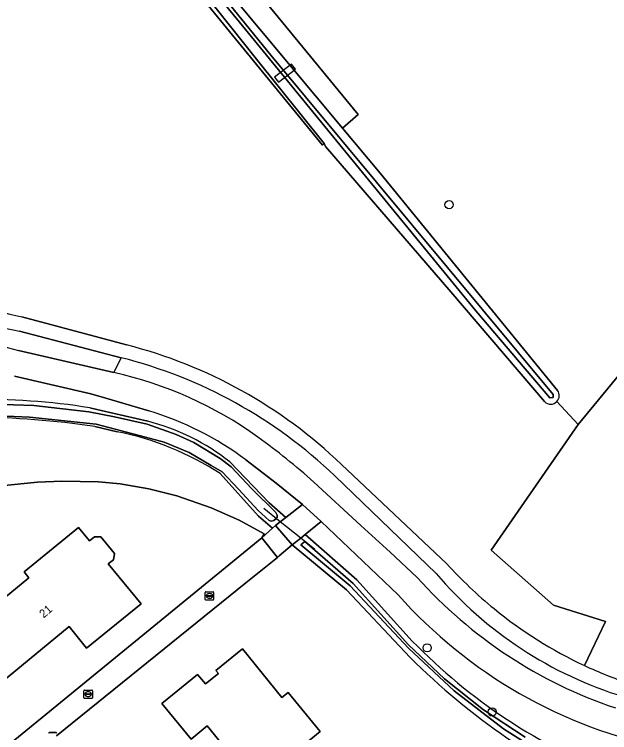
# Model space of a CAD drawing. Extents: x 159626 to 160723, y 388173 to 389416.
# Drawn here: x 160113.3 to 160184.5, y 388849 to 388934.8 of the extents above; entities that cross this region are included whole.
import ezdxf

# ---------------------------------------------------------------- set-up
doc = ezdxf.new("R2010")
doc.units = 0
for name, color, linetype in [('IMGEO_Berm_groen', 7, 'Continuous'), ('IMGEO_Boom', 7, 'Continuous'), ('IMGEO_Dek', 7, 'Continuous'), ('IMGEO_Duiker', 7, 'Continuous'), ('IMGEO_Erf', 7, 'Continuous'), ('IMGEO_Fietspad_gesloten', 7, 'Continuous'), ('IMGEO_Grasland_agrarisch', 7, 'Continuous'), ('IMGEO_Grasland_overig', 7, 'Continuous'), ('IMGEO_Hek', 7, 'Continuous'), ('IMGEO_Kolk', 7, 'Continuous'), ('IMGEO_Lichtmast', 7, 'Continuous'), ('IMGEO_Loofbos', 7, 'Continuous'), ('IMGEO_Muur', 7, 'Continuous'), ('IMGEO_Oever', 7, 'Continuous'), ('IMGEO_Pand', 7, 'Continuous'), ('IMGEO_Pand_nummerreeks', 7, 'Continuous'), ('IMGEO_Voetpad_open', 7, 'Continuous'), ('IMGEO_Waterloop', 7, 'Continuous')]:
    doc.layers.add(name, color=color, linetype=linetype)

msp = doc.modelspace()

# ---------------------------------------------------------------- linework, layer by layer
at = {"layer": 'IMGEO_Berm_groen'}
for points in [[(160113.801, 388894.677), (160125.223, 388892.036), (160126.079, 388893.808), (160113.943, 388896.97)], [(160126.079, 388893.808), (160125.223, 388892.036)], [(160163.707, 388868.031), (160151.599, 388879.686)], [(160149.101, 388878.958), (160154.74, 388873.784), (160158.211, 388870.565), (160161.453, 388867.574)], [(160159.177, 388865.484), (160149.983, 388874.244), (160148.075, 388872.699), (160154.236, 388867.293), (160160.876, 388859.965)]]:
    msp.add_lwpolyline(points, dxfattribs=at)
for centre, radius, start, end in [((160121.787, 388937.668), 41.447, 224.20487, 259.09023), ((160124.753, 388938.066), 44.75, 230.95322, 255.83428), ((160112.163, 388838.541), 56.992, 46.21524, 75.86712), ((160115.19, 388846.727), 46.406, 54.08271, 77.51447), ((160096.478, 388820.054), 78.987, 48.22355, 54.44012), ((160202.862, 388904.655), 55.585, 221.84443, 251.40851), ((160200.172, 388899.158), 47.944, 220.48462, 253.0053), ((160202.564, 388904.147), 58.114, 221.70465, 258.72122), ((160209.329, 388907.014), 67.537, 224.15722, 249.1234)]:
    msp.add_arc(centre, radius, start, end, dxfattribs=at)
at = {"layer": 'IMGEO_Boom'}
for centre in [(160165.267, 388912.086), (160162.647, 388859.156), (160170.41, 388851.499)]:
    msp.add_circle(centre, 0.489, dxfattribs=at)
at = {"layer": 'IMGEO_Dek'}
msp.add_lwpolyline([(160144.889, 388926.71), (160146.909, 388928.262), (160146.432, 388928.862), (160144.412, 388927.306)], close=True, dxfattribs=at)
at = {"layer": 'IMGEO_Duiker'}
msp.add_lwpolyline([(160149.214, 388870.917), (160147.533, 388872.261), (160145.099, 388874.206), (160143.12, 388875.788)], dxfattribs=at)
at = {"layer": 'IMGEO_Erf'}
for points in [[(160110.715, 388846.034), (160142.904, 388872.292), (160143.174, 388872.785), (160140.197, 388874.392), (160136.853, 388875.88), (160132.751, 388877.291), (160129.384, 388878.138), (160125.963, 388878.728), (160123.373, 388879), (160119, 388879.074), (160116.086, 388878.95), (160111.735, 388878.505), (160107.426, 388877.75), (160103.183, 388876.691), (160100.4, 388875.818), (160096.312, 388874.263), (160091.325, 388872.058), (160088.475, 388870.635), (160076.202, 388860.613), (160050.01, 388832.209)], [(160159.969, 388858.667), (160153.027, 388866.078), (160146.523, 388871.443), (160144.974, 388870.125), (160144.771, 388869.961), (160140.979, 388866.903), (160118.345, 388848.647)]]:
    msp.add_lwpolyline(points, dxfattribs=at)
for points in [[(160107.085, 388861.004), (160115.046, 388867.526), (160114.475, 388868.221), (160120.967, 388873.54), (160122.284, 388871.931), (160122.886, 388872.425), (160123.658, 388872.414), (160125.286, 388870.425), (160125.147, 388869.665), (160124.543, 388869.17), (160128.456, 388864.393), (160121.948, 388859.097), (160119.852, 388861.687), (160111.899, 388855.13)], [(160146.072, 388846.069), (160146.488, 388845.559), (160144.711, 388844.108), (160143.67, 388845.383), (160141.06, 388843.254), (160137.875, 388847.171), (160138.265, 388847.49), (160136.363, 388849.83), (160134.459, 388848.264), (160130.957, 388852.509), (160135.216, 388855.983), (160136.144, 388854.842), (160137.695, 388856.104), (160137.411, 388856.453), (160140.568, 388859.02), (160145.288, 388853.218), (160146.04, 388853.83), (160149.86, 388849.16)]]:
    msp.add_lwpolyline(points, close=True, dxfattribs=at)
msp.add_arc((160217.806, 388915.151), 80.842, 224.32195, 245.63246, dxfattribs=at)
at = {"layer": 'IMGEO_Fietspad_gesloten'}
for points in [[(160125.223, 388892.036), (160113.801, 388894.677)], [(160113.319, 388891.599), (160122.442, 388889.495), (160124.242, 388888.964), (160129.373, 388887.452)], [(160140.983, 388881.624), (160144.602, 388878.841), (160147.737, 388876.259), (160149.983, 388874.244), (160159.177, 388865.484)], [(160161.453, 388867.574), (160158.211, 388870.565), (160154.74, 388873.784), (160149.101, 388878.958)]]:
    msp.add_lwpolyline(points, dxfattribs=at)
for centre, radius, start, end in [((160124.753, 388938.066), 44.75, 230.95322, 255.83428), ((160115.19, 388846.727), 46.406, 54.08271, 77.51447), ((160118.674, 388851.661), 37.356, 53.33086, 73.35758), ((160096.478, 388820.054), 78.987, 48.22355, 54.44012), ((160202.862, 388904.655), 55.585, 221.84443, 251.40851), ((160202.564, 388904.147), 58.114, 221.70465, 258.72122)]:
    msp.add_arc(centre, radius, start, end, dxfattribs=at)
at = {"layer": 'IMGEO_Grasland_agrarisch'}
for points in [[(160176.67, 388888.573), (160165.48, 388901.685), (160150.482, 388919.031), (160150.332, 388919.393), (160150.132, 388919.201), (160083.991, 389000), (160071.742, 389014.963), (160071.429, 389014.862), (160067.36, 389013.638), (160064.929, 389012.638), (160060.86, 389011.182), (160056.929, 389009.57), (160051.423, 389007.857), (160046.039, 389006.327), (160041.877, 389005.534), (160037.594, 389004.073), (160033.345, 389002.624), (160027.832, 389000.743), (160024.024, 388999.444), (160020.935, 388998.218), (160070.776, 388922.865), (160068.844, 388921.762), (160071.372, 388918.211)], [(160135.272, 388946.146), (160154.419, 388922.848), (160152.521, 388921.233), (160157.028, 388915.832), (160178.23, 388889.88)], [(160178.159, 388888.584), (160180.698, 388885.821), (160198.615, 388907.555), (160207.1, 388917.768), (160206.368, 388918.217), (160205.293, 388919.11)], [(160114.193, 388898.674), (160123.46, 388896.204), (160126.72, 388895.335)], [(160181.458, 388857.036), (160183.942, 388862.28), (160177.732, 388864.231), (160170.293, 388870.81), (160180.698, 388885.821), (160178.159, 388888.584)], [(160152.399, 388881.059), (160165.008, 388869.192)]]:
    msp.add_lwpolyline(points, dxfattribs=at)
for centre, radius, start, end in [((160122.797, 388937.487), 39.756, 223.95157, 257.50076), ((160112.454, 388839.44), 57.687, 46.17538, 75.6817), ((160177.412, 388889.275), 1.017, 317.23027, 36.49822), ((160177.409, 388889.271), 1.017, 223.37071, 317.47582), ((160203.298, 388903.791), 51.606, 222.10156, 230.73553), ((160203.283, 388903.781), 51.589, 230.74111, 244.97252)]:
    msp.add_arc(centre, radius, start, end, dxfattribs=at)
at = {"layer": 'IMGEO_Grasland_overig'}
for points in [[(160129.373, 388887.452), (160124.242, 388888.964), (160122.442, 388889.495), (160113.319, 388891.599)], [(160122.355, 388887.816), (160123.678, 388887.511), (160129.253, 388886.228)], [(160139.079, 388881.366), (160143.753, 388876.491), (160145.765, 388874.725), (160147.737, 388876.259), (160144.602, 388878.841), (160140.983, 388881.624)]]:
    msp.add_lwpolyline(points, dxfattribs=at)
for centre, radius, start, end in [((160109.91, 388810.873), 77.943, 80.81269, 91.35748), ((160118.674, 388851.661), 37.356, 53.33086, 73.35758), ((160122.371, 388859.96), 27.154, 52.02728, 75.31942)]:
    msp.add_arc(centre, radius, start, end, dxfattribs=at)
at = {"layer": 'IMGEO_Hek'}
for points in [[(160073.061, 389013.36), (160083.991, 389000), (160150.132, 388919.201)], [(160154.419, 388922.848), (160135.272, 388946.146)]]:
    msp.add_lwpolyline(points, dxfattribs=at)
at = {"layer": 'IMGEO_Kolk'}
for p, q in [((160136.131, 388864.922), (160136.131, 388865.774)), ((160136.206, 388865.848), (160137.058, 388865.848)), ((160136.619, 388865.628), (160136.644, 388865.628)), ((160137.132, 388865.774), (160137.132, 388864.922)), ((160137.058, 388864.848), (160136.206, 388864.848)), ((160136.39, 388865.342), (160136.39, 388865.354)), ((160136.828, 388865.305), (160136.43, 388865.305)), ((160136.433, 388865.391), (160136.831, 388865.391)), ((160136.642, 388865.068), (160136.617, 388865.068)), ((160136.874, 388865.354), (160136.874, 388865.342)), ((160121.637, 388853.186), (160121.637, 388854.038)), ((160121.712, 388854.112), (160122.564, 388854.112)), ((160121.896, 388853.606), (160121.896, 388853.618)), ((160122.334, 388853.569), (160121.936, 388853.569)), ((160121.939, 388853.655), (160122.337, 388853.655)), ((160122.125, 388853.892), (160122.15, 388853.892)), ((160122.38, 388853.618), (160122.38, 388853.606)), ((160122.638, 388854.038), (160122.638, 388853.186)), ((160122.564, 388853.112), (160121.712, 388853.112)), ((160122.148, 388853.332), (160122.123, 388853.332))]:
    msp.add_line(p, q, dxfattribs=at)
for points in [[(160136.131, 388864.922), (160136.131, 388865.774)], [(160136.206, 388865.848), (160137.058, 388865.848)], [(160137.132, 388865.774), (160137.132, 388864.922)], [(160137.058, 388864.848), (160136.206, 388864.848)], [(160121.637, 388853.186), (160121.637, 388854.038)], [(160121.712, 388854.112), (160122.564, 388854.112)], [(160122.638, 388854.038), (160122.638, 388853.186)], [(160122.564, 388853.112), (160121.712, 388853.112)]]:
    msp.add_lwpolyline(points, dxfattribs=at)
for centre, radius, start, end in [((160136.208, 388865.772), 0.0765, 91.55205, 178.44795), ((160136.208, 388865.772), 0.0765, 91.55205, 178.44795), ((160137.056, 388865.772), 0.0765, 1.55205, 88.44795), ((160137.056, 388865.772), 0.0765, 1.55205, 88.44795), ((160136.208, 388864.924), 0.0765, 181.55205, 268.44795), ((160136.208, 388864.924), 0.0765, 181.55205, 268.44795), ((160136.43, 388865.351), 0.0403, 85.87752, 175.75265), ((160136.427, 388865.341), 0.0366, 178.93798, 274.71019), ((160136.831, 388865.348), 0.043, 264.86636, 352.45326), ((160136.835, 388865.353), 0.0386, 1.73085, 96.63898), ((160137.056, 388864.924), 0.0765, 271.55205, 358.44795), ((160137.056, 388864.924), 0.0765, 271.55205, 358.44795), ((160121.714, 388854.036), 0.0765, 91.55205, 178.44795), ((160121.714, 388854.036), 0.0765, 91.55205, 178.44795), ((160121.936, 388853.615), 0.0403, 85.87752, 175.75265), ((160121.933, 388853.605), 0.0366, 178.93798, 274.71019), ((160122.337, 388853.612), 0.043, 264.86636, 352.45326), ((160122.341, 388853.617), 0.0386, 1.73085, 96.63898), ((160122.562, 388854.036), 0.0765, 1.55205, 88.44795), ((160122.562, 388854.036), 0.0765, 1.55205, 88.44795), ((160121.714, 388853.188), 0.0765, 181.55205, 268.44795), ((160121.714, 388853.188), 0.0765, 181.55205, 268.44795), ((160122.562, 388853.188), 0.0765, 271.55205, 358.44795), ((160122.562, 388853.188), 0.0765, 271.55205, 358.44795)]:
    msp.add_arc(centre, radius, start, end, dxfattribs=at)
for centre, major_axis, ratio, start_param, end_param in [((160136.618, 388865.348), (-0.387, 0.002), 0.722429, 4.712389, 7.853982), ((160136.643, 388865.348), (-0.39, 0.002), 0.717154, 1.570796, 4.712389), ((160122.124, 388853.612), (-0.387, 0.002), 0.722429, 4.712389, 7.853982), ((160122.149, 388853.612), (-0.39, 0.002), 0.717154, 1.570796, 4.712389)]:
    msp.add_ellipse(centre, major_axis=major_axis, ratio=ratio, start_param=start_param, end_param=end_param, dxfattribs=at)
at = {"layer": 'IMGEO_Lichtmast'}
for p, q in [((160117.512, 388849.026), (160118.302, 388849.026)), ((160118.302, 388849.026), (160117.512, 388849.026))]:
    msp.add_line(p, q, dxfattribs=at)
for centre, start, end in [((160117.512, 388848.926), 90, 180), ((160117.512, 388848.926), 90, 180), ((160118.302, 388848.926), 0, 90), ((160118.302, 388848.926), 360, 90)]:
    msp.add_arc(centre, 0.1, start, end, dxfattribs=at)
at = {"layer": 'IMGEO_Loofbos'}
for points in [[(160077.064, 389016.969), (160074.28, 389015.778), (160071.742, 389014.963), (160083.991, 389000), (160150.132, 388919.201), (160150.332, 388919.393), (160142.247, 388929.467), (160119.866, 388957.613), (160101.6, 388979.299), (160083.853, 389000.697), (160074.771, 389011.969), (160074.624, 389012.742), (160074.842, 389013.314), (160075.293, 389013.722), (160075.867, 389013.865), (160076.42, 389013.857), (160081.251, 389008.151), (160087.86, 389000), (160124.477, 388954.838), (160133.17, 388944.421), (160135.272, 388946.146), (160091.011, 389000)], [(160152.521, 388921.233), (160154.419, 388922.848), (160135.272, 388946.146), (160133.17, 388944.421)]]:
    msp.add_lwpolyline(points, close=True, dxfattribs=at)
for points in [[(160213.72, 388916.042), (160211.887, 388916.086), (160209.72, 388916.531), (160207.955, 388917.244), (160207.1, 388917.768), (160198.615, 388907.555), (160180.698, 388885.821), (160170.293, 388870.81), (160177.732, 388864.231), (160183.942, 388862.28), (160181.458, 388857.036)], [(160125.623, 388884.972), (160122.932, 388885.596)], [(160050.01, 388832.209), (160076.202, 388860.613), (160088.475, 388870.635), (160091.325, 388872.058), (160096.312, 388874.263), (160100.4, 388875.818), (160103.183, 388876.691), (160107.426, 388877.75), (160111.735, 388878.505), (160116.086, 388878.95), (160119, 388879.074), (160123.373, 388879), (160125.963, 388878.728), (160129.384, 388878.138), (160132.751, 388877.291), (160136.853, 388875.88), (160140.197, 388874.392), (160143.174, 388872.785), (160142.904, 388872.292), (160144.18, 388873.466), (160142.476, 388874.889), (160137.913, 388879.986)]]:
    msp.add_lwpolyline(points, dxfattribs=at)
for centre, radius, start, end in [((160107.71, 388781.9), 104.807, 81.64893, 89.54514), ((160118.274, 388849.216), 36.503, 57.45088, 78.38476), ((160203.286, 388903.781), 51.59, 244.96916, 251.29343)]:
    msp.add_arc(centre, radius, start, end, dxfattribs=at)
at = {"layer": 'IMGEO_Muur'}
for points in [[(160144.771, 388869.961), (160140.979, 388866.903)], [(160144.974, 388870.125), (160144.771, 388869.961)], [(160140.979, 388866.903), (160118.345, 388848.647)]]:
    msp.add_lwpolyline(points, dxfattribs=at)
at = {"layer": 'IMGEO_Oever'}
for points in [[(160152.521, 388921.233), (160133.17, 388944.421), (160124.477, 388954.838), (160087.86, 389000), (160081.251, 389008.151), (160076.42, 389013.857), (160075.867, 389013.865), (160075.293, 389013.722), (160074.842, 389013.314), (160074.624, 389012.742), (160074.771, 389011.969), (160083.853, 389000.697), (160101.6, 388979.299), (160119.866, 388957.613), (160142.247, 388929.467), (160150.332, 388919.393), (160150.482, 388919.031), (160165.48, 388901.685), (160176.67, 388888.573)], [(160178.23, 388889.88), (160157.028, 388915.832), (160152.521, 388921.233)], [(160108.315, 388888.346), (160115.641, 388888.116), (160122.208, 388887.345), (160125.287, 388886.733), (160129.209, 388885.868), (160132.665, 388884.647), (160134.748, 388883.675), (160137.918, 388881.775), (160139.216, 388880.789), (160141.708, 388878.149), (160144.568, 388875.331), (160144.711, 388874.993), (160144.72, 388874.74), (160144.576, 388874.545), (160144.313, 388874.366), (160144.043, 388874.272), (160143.787, 388874.38), (160142.438, 388875.539), (160140.088, 388878.119), (160138.157, 388880.173), (160136.856, 388880.932), (160134.212, 388882.469), (160131.232, 388883.708), (160129.006, 388884.33), (160123.087, 388885.862), (160115.121, 388886.698), (160110.433, 388886.886)], [(160129.253, 388886.228), (160123.678, 388887.511), (160122.355, 388887.816)], [(160122.932, 388885.596), (160125.623, 388884.972)], [(160137.913, 388879.986), (160142.476, 388874.889), (160144.18, 388873.466), (160144.53, 388873.764), (160145.099, 388874.206), (160145.765, 388874.725), (160143.753, 388876.491), (160139.079, 388881.366)], [(160160.876, 388859.965), (160154.236, 388867.293), (160148.075, 388872.699), (160147.533, 388872.261), (160146.523, 388871.443), (160153.027, 388866.078), (160159.969, 388858.667)], [(160178.075, 388845.483), (160171.778, 388849.473), (160165.879, 388854.03), (160160.422, 388859.121), (160153.467, 388866.546), (160147.536, 388871.438), (160148.048, 388871.849), (160153.786, 388866.835), (160160.418, 388859.516), (160164.735, 388855.441), (160169.393, 388851.755), (160174.354, 388848.489)]]:
    msp.add_lwpolyline(points, dxfattribs=at)
msp.add_lwpolyline([(160076.321, 389013.252), (160095.452, 388989.564), (160123.185, 388955.547), (160143.969, 388929.954), (160177.7, 388889.42), (160177.7, 388889.05), (160177.289, 388889.02), (160168.452, 388899.417), (160152.207, 388919.215), (160140.236, 388933.876), (160126.314, 388950.775), (160115.883, 388963.404), (160104.179, 388977.798), (160090.832, 388994.245), (160080.031, 389007.531), (160075.556, 389012.759), (160075.543, 389013.015), (160075.73, 389013.175), (160075.983, 389013.295)], close=True, dxfattribs=at)
for centre, radius, start, end in [((160177.412, 388889.275), 1.017, 317.23027, 36.49822), ((160109.91, 388810.873), 77.943, 80.81269, 91.35748), ((160177.409, 388889.271), 1.017, 223.37071, 317.47582), ((160107.71, 388781.9), 104.807, 81.64893, 89.54514), ((160122.371, 388859.96), 27.154, 52.02728, 75.31942), ((160118.274, 388849.216), 36.503, 57.45088, 78.38476), ((160209.329, 388907.014), 67.537, 224.15722, 249.1234), ((160217.806, 388915.151), 80.842, 224.32195, 245.63246)]:
    msp.add_arc(centre, radius, start, end, dxfattribs=at)
at = {"layer": 'IMGEO_Pand'}
for points in [[(160111.899, 388855.13), (160119.852, 388861.687), (160121.948, 388859.097), (160128.456, 388864.393), (160124.543, 388869.17), (160125.147, 388869.665), (160125.286, 388870.425), (160123.658, 388872.414), (160122.886, 388872.425), (160122.284, 388871.931), (160120.967, 388873.54), (160114.475, 388868.221), (160115.046, 388867.526), (160107.085, 388861.004)], [(160141.06, 388843.254), (160143.67, 388845.383), (160144.711, 388844.108), (160146.488, 388845.559), (160146.072, 388846.069), (160149.86, 388849.16), (160146.04, 388853.83), (160145.288, 388853.218), (160140.568, 388859.02), (160137.411, 388856.453), (160137.695, 388856.104), (160136.144, 388854.842), (160135.216, 388855.983), (160130.957, 388852.509), (160134.459, 388848.264), (160136.363, 388849.83), (160138.265, 388847.49), (160137.875, 388847.171)]]:
    msp.add_lwpolyline(points, close=True, dxfattribs=at)
at = {"layer": 'IMGEO_Voetpad_open'}
for points in [[(160144.889, 388926.71), (160146.909, 388928.262), (160146.432, 388928.862), (160144.412, 388927.306)], [(160149.983, 388874.244), (160147.737, 388876.259), (160145.765, 388874.725), (160145.099, 388874.206), (160144.53, 388873.764), (160146.523, 388871.443), (160147.533, 388872.261), (160148.075, 388872.699)], [(160146.523, 388871.443), (160144.53, 388873.764), (160144.18, 388873.466), (160142.904, 388872.292), (160144.771, 388869.961), (160144.974, 388870.125)]]:
    msp.add_lwpolyline(points, close=True, dxfattribs=at)
msp.add_lwpolyline([(160118.345, 388848.647), (160140.979, 388866.903), (160144.771, 388869.961), (160142.904, 388872.292), (160110.715, 388846.034)], dxfattribs=at)
at = {"layer": 'IMGEO_Waterloop'}
msp.add_lwpolyline([(160076.321, 389013.252), (160075.983, 389013.295), (160075.73, 389013.175), (160075.543, 389013.015), (160075.556, 389012.759), (160080.031, 389007.531), (160090.832, 388994.245), (160104.179, 388977.798), (160115.883, 388963.404), (160126.314, 388950.775), (160140.236, 388933.876), (160152.207, 388919.215), (160168.452, 388899.417), (160177.289, 388889.02), (160177.7, 388889.05), (160177.7, 388889.42), (160143.969, 388929.954), (160123.185, 388955.547), (160095.452, 388989.564)], close=True, dxfattribs=at)
for points in [[(160126.72, 388895.335), (160123.46, 388896.204), (160114.193, 388898.674)], [(160113.943, 388896.97), (160126.079, 388893.808)], [(160110.433, 388886.886), (160115.121, 388886.698), (160123.087, 388885.862), (160129.006, 388884.33), (160131.232, 388883.708), (160134.212, 388882.469), (160136.856, 388880.932), (160138.157, 388880.173), (160140.088, 388878.119), (160142.438, 388875.539), (160143.787, 388874.38), (160144.043, 388874.272), (160144.313, 388874.366), (160144.576, 388874.545), (160144.72, 388874.74), (160144.711, 388874.993), (160144.568, 388875.331), (160141.708, 388878.149), (160139.216, 388880.789), (160137.918, 388881.775), (160134.748, 388883.675), (160132.665, 388884.647), (160129.209, 388885.868), (160125.287, 388886.733), (160122.208, 388887.345), (160115.641, 388888.116), (160108.315, 388888.346)], [(160165.008, 388869.192), (160152.399, 388881.059)], [(160151.599, 388879.686), (160163.707, 388868.031)], [(160174.354, 388848.489), (160169.393, 388851.755), (160164.735, 388855.441), (160160.418, 388859.516), (160153.786, 388866.835), (160148.048, 388871.849), (160147.536, 388871.438), (160153.467, 388866.546), (160160.422, 388859.121), (160165.879, 388854.03), (160171.778, 388849.473), (160178.075, 388845.483)]]:
    msp.add_lwpolyline(points, dxfattribs=at)
for centre, radius, start, end in [((160122.797, 388937.487), 39.756, 223.95157, 257.50076), ((160121.787, 388937.668), 41.447, 224.20487, 259.09023), ((160112.454, 388839.44), 57.687, 46.17538, 75.6817), ((160112.163, 388838.541), 56.992, 46.21524, 75.86712), ((160203.298, 388903.791), 51.606, 222.10156, 230.73553), ((160200.172, 388899.158), 47.944, 220.48462, 253.0053), ((160203.283, 388903.781), 51.589, 230.74111, 244.97252), ((160203.286, 388903.781), 51.59, 244.96916, 251.29343)]:
    msp.add_arc(centre, radius, start, end, dxfattribs=at)

# ---------------------------------------------------------------- texts
at = {"layer": 'IMGEO_Pand_nummerreeks'}
msp.add_text('21', height=1, rotation=40.54639, dxfattribs=at).set_placement((160116.817, 388862.654))

doc.saveas('drawing.dxf')
